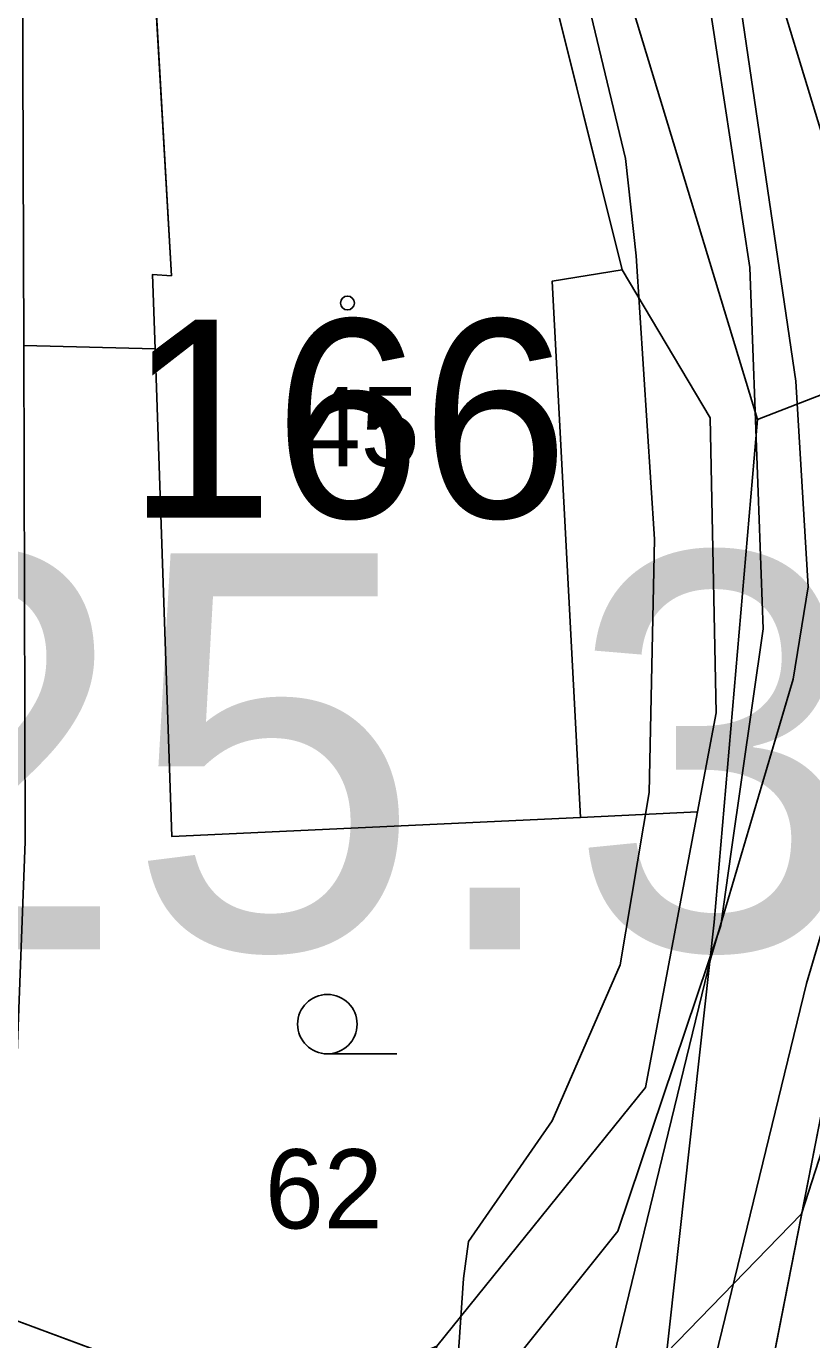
# Model space of a CAD drawing. Extents: x -706130 to -698555, y -971544 to -967260.
# Drawn here: x -704421.24 to -704401.4, y -969430.44 to -969397.27 of the extents above; entities that cross this region are included whole.
import ezdxf

# ---------------------------------------------------------------- set-up
doc = ezdxf.new("R2010")
doc.units = 0
for name, color, linetype in [('BPEJ I-II trida ochrany S', 7, 'Continuous'), ('Docházková izochrona - BUS S', 7, 'Continuous'), ('Docházková izochrona - VLAK N', 7, 'Continuous'), ('Kanalizace_stoka bez rozlišení N', 7, 'Continuous'), ('KN_Budovy', 7, 'Continuous'), ('KN_Budovy_cisla_domovni', 7, 'Continuous'), ('KN_Hranice_parcel', 7, 'Continuous'), ('KN_Hranice_parcel_vnitrni_kresba', 7, 'Continuous'), ('KN_Parcelni cisla', 7, 'Continuous'), ('KN_Polygon parcely', 7, 'Continuous'), ('KN_POZEMKY_13_ZASTAVENA PLOCHA', 7, 'Continuous'), ('KN_POZEMKY_14_OSTATNI PLOCHA', 7, 'Continuous'), ('KN_POZEMKY_5_ZAHRADA', 7, 'Continuous'), ('KN_VYUZITI_17_ostatni plocha_ostatni komunikace', 7, 'Continuous'), ('KN_Značky budov', 7, 'Continuous'), ('KN_Značky kultur', 7, 'Continuous'), ('Koridor pro umístění staveb pro snižování ohrožení území povodněmi N', 7, 'Continuous'), ('Koridor pro umístění staveb pro snižování ohrožení území povodněmi N ŠRAFY', 7, 'Continuous'), ('Nemovité kulturní památky S', 7, 'Continuous'), ('Plochy občanské vybavení veřejné S', 7, 'Continuous'), ('Plochy smíšené obytné venkovské S', 7, 'Continuous'), ('Plochy verejnych prostranstvi - komunikace ostatni S', 7, 'Continuous'), ('Plochy vodní a vodních toku_linie zatrubněný tok S', 7, 'Continuous'), ('Plynovody STL S', 7, 'Continuous'), ('Regulační bloky zastavěné S', 7, 'Continuous'), ('Regulační kódy zastavěné S', 7, 'Continuous'), ('Spoje_dálkový optický komunikační kabel S', 7, 'Continuous'), ('Vodovodní řady - rozváděcí S', 7, 'Continuous'), ('VPS pro snizovani ohrozeni uzemi povodnemi_obrys N', 7, 'Continuous'), ('VPS pro snizovani ohrozeni uzemi povodnemi_plochy N', 7, 'Continuous')]:
    doc.layers.add(name, color=color, linetype=linetype)

msp = doc.modelspace()

# ---------------------------------------------------------------- linework, layer by layer
at = {"layer": 'BPEJ I-II trida ochrany S'}
for p, q in [((-704417.98, -969405.42), (-704421.3, -969405.33)), ((-704417.56, -969417.73), (-704417.98, -969405.42)), ((-704404.29, -969417.11), (-704407.24, -969417.25)), ((-704405.6, -969424.07), (-704404.29, -969417.11)), ((-704407.24, -969417.25), (-704417.56, -969417.73)), ((-704410.87, -969430.6), (-704405.6, -969424.07)), ((-704421.72, -969429.87), (-704415.03, -969432.35))]:
    msp.add_line(p, q, dxfattribs=at)
at = {"layer": 'Docházková izochrona - BUS S'}
msp.add_arc((-704475.99, -969462.395), 400, 57.53029, 230.24409, dxfattribs=at)
at = {"layer": 'Docházková izochrona - VLAK N'}
msp.add_circle((-704165.451, -969778.767), 800, dxfattribs=at)
at = {"layer": 'Kanalizace_stoka bez rozlišení N'}
for points in [[(-704414.245, -969472.63), (-704412.164, -969456.533), (-704409.57, -969444.624), (-704405.756, -969437.014), (-704403.871, -969419.899), (-704402.774, -969407.197), (-704410.158, -969382.884), (-704416.419, -969346.868), (-704429.111, -969307.531), (-704429.257, -969293.825), (-704428.926, -969261.579), (-704417.435, -969229.796), (-704387.516, -969198.387), (-704355.329, -969175.746), (-704342.387, -969170.161), (-704325.212, -969159.841), (-704300.264, -969142.175), (-704274.452, -969124.129), (-704271.193, -969105.498), (-704273.274, -969089.555), (-704281.769, -969069.266), (-704288.527, -969047.689)], [(-704402.774, -969407.197), (-704394.94, -969404.16), (-704368.22, -969400.7), (-704291.941, -969399.142), (-704249.979, -969387.914)]]:
    msp.add_lwpolyline(points, dxfattribs=at)
at = {"layer": 'KN_Budovy'}
msp.add_lwpolyline([(-704417.57, -969403.57), (-704418.05, -969403.54), (-704417.98, -969405.42), (-704417.56, -969417.73), (-704407.24, -969417.25), (-704407.96, -969403.71), (-704406.19, -969403.42), (-704408.16, -969395.52), (-704414.38, -969395.45), (-704418.03, -969395.58)], close=True, dxfattribs=at)
at = {"layer": 'KN_Hranice_parcel'}
msp.add_line((-704400.53, -969421.49), (-704407.16, -969455.38), dxfattribs=at)
for points in [[(-704404.29, -969417.11), (-704403.82, -969414.61), (-704403.97, -969407.16), (-704406.19, -969403.42), (-704408.16, -969395.52), (-704409.52, -969390.12)], [(-704421.3, -969405.33), (-704417.98, -969405.42), (-704417.56, -969417.73), (-704407.24, -969417.25), (-704404.29, -969417.11)], [(-704410.87, -969430.6), (-704405.6, -969424.07), (-704404.29, -969417.11)], [(-704421.72, -969429.87), (-704415.03, -969432.35), (-704410.87, -969430.6)]]:
    msp.add_lwpolyline(points, dxfattribs=at)
at = {"layer": 'KN_Hranice_parcel_vnitrni_kresba'}
for p, q in [((-704418.03, -969395.58), (-704417.57, -969403.57)), ((-704407.96, -969403.71), (-704406.19, -969403.42)), ((-704417.57, -969403.57), (-704418.05, -969403.54)), ((-704417.98, -969405.42), (-704418.05, -969403.54)), ((-704407.24, -969417.25), (-704407.96, -969403.71))]:
    msp.add_line(p, q, dxfattribs=at)
at = {"layer": 'KN_Polygon parcely'}
for points in [[(-704420.84, -969359.16), (-704421.01, -969361.93), (-704414.37, -969361.53), (-704412.67, -969370.36), (-704411.8, -969381.62), (-704409.52, -969390.12), (-704408.16, -969395.52), (-704406.19, -969403.42), (-704403.97, -969407.16), (-704403.82, -969414.61), (-704404.29, -969417.11), (-704405.6, -969424.07), (-704410.87, -969430.6)], [(-704407.16, -969455.38), (-704400.53, -969421.49), (-704394.94, -969404.16), (-704398.51, -969404.62), (-704399.45, -969397.28), (-704401.66, -969393.67), (-704401.51, -969388.57), (-704401.26, -969384.83), (-704402.33, -969378.74), (-704404.16, -969371.08), (-704402.41, -969369.63), (-704390.62, -969366.19), (-704384.31, -969364.8), (-704383.38, -969363.94)]]:
    msp.add_lwpolyline(points, dxfattribs=at)
for points in [[(-704421.63, -969389.65), (-704421.33, -969395.81), (-704421.3, -969405.33), (-704417.98, -969405.42), (-704417.56, -969417.73), (-704407.24, -969417.25), (-704404.29, -969417.11), (-704403.82, -969414.61), (-704403.97, -969407.16), (-704406.19, -969403.42), (-704408.16, -969395.52), (-704409.52, -969390.12), (-704418.03, -969389.79)], [(-704405.6, -969424.07), (-704404.29, -969417.11), (-704407.24, -969417.25), (-704417.56, -969417.73), (-704417.98, -969405.42), (-704421.3, -969405.33), (-704421.26, -969417.86), (-704421.72, -969429.87), (-704415.03, -969432.35), (-704410.87, -969430.6)], [(-704354.05, -969458.17), (-704350.55, -969458.2), (-704352.98, -969441.17), (-704352.98, -969434.07), (-704352.02, -969434.07), (-704352.02, -969425.9), (-704361.35, -969430.28), (-704361.82, -969428.25), (-704371.1, -969428.49), (-704371.13, -969425.39), (-704381.23, -969425.5), (-704382.58, -969427.41), (-704385.75, -969426.37), (-704400.53, -969421.49), (-704407.16, -969455.38), (-704403.62, -969454.37), (-704393.32, -969454.88), (-704373.71, -969458.41), (-704369.42, -969458.69), (-704369.25, -969456.59), (-704360.32, -969457.47)], [(-704414.03, -969439.13), (-704410.87, -969430.6), (-704415.03, -969432.35), (-704421.72, -969429.87), (-704432.13, -969429.89), (-704438.58, -969433.02), (-704445.25, -969438.16), (-704449.13, -969444.54), (-704450.14, -969447.04), (-704444.58, -969448.06), (-704438.1, -969439.81), (-704429.48, -969434.98), (-704426.49, -969435.78)]]:
    msp.add_lwpolyline(points, close=True, dxfattribs=at)
at = {"layer": 'KN_POZEMKY_13_ZASTAVENA PLOCHA'}
for p, q in [((-704408.16, -969395.52), (-704406.19, -969403.42)), ((-704406.19, -969403.42), (-704403.97, -969407.16)), ((-704417.98, -969405.42), (-704421.3, -969405.33)), ((-704417.56, -969417.73), (-704417.98, -969405.42)), ((-704403.97, -969407.16), (-704403.82, -969414.61)), ((-704403.82, -969414.61), (-704404.29, -969417.11)), ((-704404.29, -969417.11), (-704407.24, -969417.25)), ((-704407.24, -969417.25), (-704417.56, -969417.73)), ((-704407.16, -969455.38), (-704400.53, -969421.49))]:
    msp.add_line(p, q, dxfattribs=at)
at = {"layer": 'KN_POZEMKY_14_OSTATNI PLOCHA'}
for p, q in [((-704406.19, -969403.42), (-704408.16, -969395.52)), ((-704403.97, -969407.16), (-704406.19, -969403.42)), ((-704403.82, -969414.61), (-704403.97, -969407.16)), ((-704404.29, -969417.11), (-704403.82, -969414.61)), ((-704405.6, -969424.07), (-704404.29, -969417.11)), ((-704400.53, -969421.49), (-704407.16, -969455.38)), ((-704410.87, -969430.6), (-704405.6, -969424.07)), ((-704421.72, -969429.87), (-704415.03, -969432.35))]:
    msp.add_line(p, q, dxfattribs=at)
at = {"layer": 'KN_POZEMKY_5_ZAHRADA'}
for p, q in [((-704421.3, -969405.33), (-704417.98, -969405.42)), ((-704417.98, -969405.42), (-704417.56, -969417.73)), ((-704407.24, -969417.25), (-704404.29, -969417.11)), ((-704404.29, -969417.11), (-704405.6, -969424.07)), ((-704417.56, -969417.73), (-704407.24, -969417.25)), ((-704405.6, -969424.07), (-704410.87, -969430.6)), ((-704415.03, -969432.35), (-704421.72, -969429.87))]:
    msp.add_line(p, q, dxfattribs=at)
at = {"layer": 'KN_VYUZITI_17_ostatni plocha_ostatni komunikace'}
for p, q in [((-704406.19, -969403.42), (-704408.16, -969395.52)), ((-704403.97, -969407.16), (-704406.19, -969403.42)), ((-704403.82, -969414.61), (-704403.97, -969407.16)), ((-704404.29, -969417.11), (-704403.82, -969414.61)), ((-704405.6, -969424.07), (-704404.29, -969417.11)), ((-704400.53, -969421.49), (-704407.16, -969455.38)), ((-704410.87, -969430.6), (-704405.6, -969424.07)), ((-704421.72, -969429.87), (-704415.03, -969432.35))]:
    msp.add_line(p, q, dxfattribs=at)
at = {"layer": 'KN_Značky budov'}
msp.add_circle((-704413.127, -969404.259), 0.175, dxfattribs=at)
at = {"layer": 'KN_Značky kultur'}
msp.add_line((-704413.633, -969423.22), (-704411.883, -969423.22), dxfattribs=at)
msp.add_circle((-704413.633, -969422.47), 0.75, dxfattribs=at)
at = {"layer": 'Koridor pro umístění staveb pro snižování ohrožení území povodněmi N'}
msp.add_lwpolyline([(-704413.218, -969357.433), (-704410.237, -969366.384), (-704408.235, -969371.005), (-704406.062, -969380.047), (-704403.98, -969391.46), (-704401.809, -969406.232), (-704401.496, -969411.43), (-704401.872, -969413.761), (-704403.952, -969420.793), (-704412.159, -969454.523), (-704412.327, -969468.934)], dxfattribs=at)
at = {"layer": 'Koridor pro umístění staveb pro snižování ohrožení území povodněmi N ŠRAFY'}
msp.add_lwpolyline([(-704413.218, -969357.433), (-704410.237, -969366.384), (-704408.235, -969371.005), (-704406.062, -969380.047), (-704403.98, -969391.46), (-704401.809, -969406.232), (-704401.496, -969411.43), (-704401.872, -969413.761), (-704403.952, -969420.793), (-704412.159, -969454.523), (-704412.327, -969468.934)], dxfattribs=at)
at = {"layer": 'Nemovité kulturní památky S'}
msp.add_lwpolyline([(-704407.24, -969417.25), (-704407.96, -969403.71), (-704406.19, -969403.42), (-704408.16, -969395.52), (-704414.38, -969395.45), (-704418.03, -969395.58), (-704417.57, -969403.57), (-704418.05, -969403.54), (-704417.98, -969405.42), (-704417.56, -969417.73)], close=True, dxfattribs=at)
at = {"layer": 'Plochy občanské vybavení veřejné S'}
msp.add_lwpolyline([(-704385.75, -969426.37), (-704400.53, -969421.49), (-704407.16, -969455.38)], dxfattribs=at)
at = {"layer": 'Plochy smíšené obytné venkovské S'}
for p, q in [((-704406.19, -969403.42), (-704408.16, -969395.52)), ((-704403.97, -969407.16), (-704406.19, -969403.42)), ((-704403.82, -969414.61), (-704403.97, -969407.16)), ((-704404.29, -969417.11), (-704403.82, -969414.61)), ((-704405.6, -969424.07), (-704404.29, -969417.11)), ((-704410.87, -969430.6), (-704405.6, -969424.07)), ((-704421.72, -969429.87), (-704415.03, -969432.35))]:
    msp.add_line(p, q, dxfattribs=at)
at = {"layer": 'Plochy verejnych prostranstvi - komunikace ostatni S'}
for p, q in [((-704408.16, -969395.52), (-704406.19, -969403.42)), ((-704406.19, -969403.42), (-704403.97, -969407.16)), ((-704403.97, -969407.16), (-704403.82, -969414.61)), ((-704403.82, -969414.61), (-704404.29, -969417.11)), ((-704404.29, -969417.11), (-704405.6, -969424.07)), ((-704407.16, -969455.38), (-704400.53, -969421.49)), ((-704405.6, -969424.07), (-704410.87, -969430.6)), ((-704415.03, -969432.35), (-704421.72, -969429.87))]:
    msp.add_line(p, q, dxfattribs=at)
at = {"layer": 'Plochy vodní a vodních toku_linie zatrubněný tok S'}
msp.add_lwpolyline([(-704410.814, -969356.741), (-704407.9, -969365.49), (-704405.855, -969370.21), (-704403.615, -969379.53), (-704401.513, -969391.054), (-704399.32, -969405.975), (-704398.984, -969411.555), (-704399.429, -969414.317), (-704401.537, -969421.443), (-704409.662, -969454.837), (-704409.826, -969468.86)], dxfattribs=at)
at = {"layer": 'Plynovody STL S'}
msp.add_lwpolyline([(-704412.24, -969360.42), (-704411.775, -969361.982), (-704411.21, -969363.88), (-704410.422, -969366.928), (-704408.7, -969373.589), (-704407.37, -969378.74), (-704406.106, -969385.303), (-704404.3, -969394.66), (-704403.925, -969397.103), (-704402.97, -969403.36), (-704402.758, -969409.032), (-704402.63, -969412.49), (-704403.434, -969418.119), (-704403.7, -969419.98), (-704404.018, -969420.924), (-704406.3, -969427.7), (-704409.33, -969431.488), (-704409.78, -969432.05), (-704412.96, -969432.95), (-704422.42, -969432.34), (-704423.96, -969432.18), (-704427.34, -969431.57), (-704429.22, -969431.028), (-704434.968, -969429.369)], dxfattribs=at)
at = {"layer": 'Regulační bloky zastavěné S'}
for p, q in [((-704406.19, -969403.42), (-704408.16, -969395.52)), ((-704403.97, -969407.16), (-704406.19, -969403.42)), ((-704403.82, -969414.61), (-704403.97, -969407.16)), ((-704404.29, -969417.11), (-704403.82, -969414.61)), ((-704421.72, -969429.87), (-704415.03, -969432.35))]:
    msp.add_line(p, q, dxfattribs=at)
for points in [[(-704410.87, -969430.6), (-704405.6, -969424.07), (-704404.29, -969417.11)], [(-704385.75, -969426.37), (-704400.53, -969421.49), (-704407.16, -969455.38)]]:
    msp.add_lwpolyline(points, dxfattribs=at)
at = {"layer": 'Spoje_dálkový optický komunikační kabel S'}
msp.add_lwpolyline([(-704410.86, -969438.64), (-704410.2, -969428.89), (-704410.07, -969427.96), (-704407.96, -969424.91), (-704406.24, -969420.97), (-704405.51, -969416.62), (-704405.37, -969410.22), (-704405.84, -969403.07), (-704406.11, -969400.61), (-704409.02, -969388.47), (-704408.23, -969387.61), (-704408.76, -969385.77), (-704410.25, -969384.45), (-704410.88, -969381.3), (-704410.48, -969377.24), (-704411.25, -969372.96), (-704412.13, -969370.43), (-704414.57, -969360.1)], dxfattribs=at)
at = {"layer": 'Vodovodní řady - rozváděcí S'}
for points in [[(-704411.169, -969369.439), (-704404.102, -969390.286), (-704399.569, -969405.18)], [(-704399.569, -969405.18), (-704397.013, -969412.878), (-704401.659, -969427.258), (-704407.357, -969433.128)]]:
    msp.add_lwpolyline(points, dxfattribs=at)
at = {"layer": 'VPS pro snizovani ohrozeni uzemi povodnemi_obrys N'}
msp.add_lwpolyline([(-704413.218, -969357.433), (-704410.237, -969366.384), (-704408.235, -969371.005), (-704406.062, -969380.047), (-704403.98, -969391.46), (-704401.809, -969406.232), (-704401.496, -969411.43), (-704401.872, -969413.761), (-704403.952, -969420.793), (-704412.159, -969454.523), (-704412.327, -969468.934)], dxfattribs=at)
at = {"layer": 'VPS pro snizovani ohrozeni uzemi povodnemi_plochy N'}
msp.add_lwpolyline([(-704413.218, -969357.433), (-704410.237, -969366.384), (-704408.235, -969371.005), (-704406.062, -969380.047), (-704403.98, -969391.46), (-704401.809, -969406.232), (-704401.496, -969411.43), (-704401.872, -969413.761), (-704403.952, -969420.793), (-704412.159, -969454.523), (-704412.327, -969468.934)], dxfattribs=at)

# ---------------------------------------------------------------- texts
at = {"layer": 'KN_Budovy_cisla_domovni'}
msp.add_text('166', height=5, dxfattribs=at).set_placement((-704418.699, -969409.679))
at = {"layer": 'KN_Parcelni cisla'}
for s, p in [('45', (-704414.28, -969408.38)), ('62', (-704415.21, -969427.63))]:
    msp.add_text(s, height=2, dxfattribs=at).set_placement(p)
at = {"layer": 'Regulační kódy zastavěné S'}
msp.add_text('OV.2.25.30', height=10, dxfattribs=at).set_placement((-704460.327, -969420.582))

doc.saveas('drawing.dxf')
